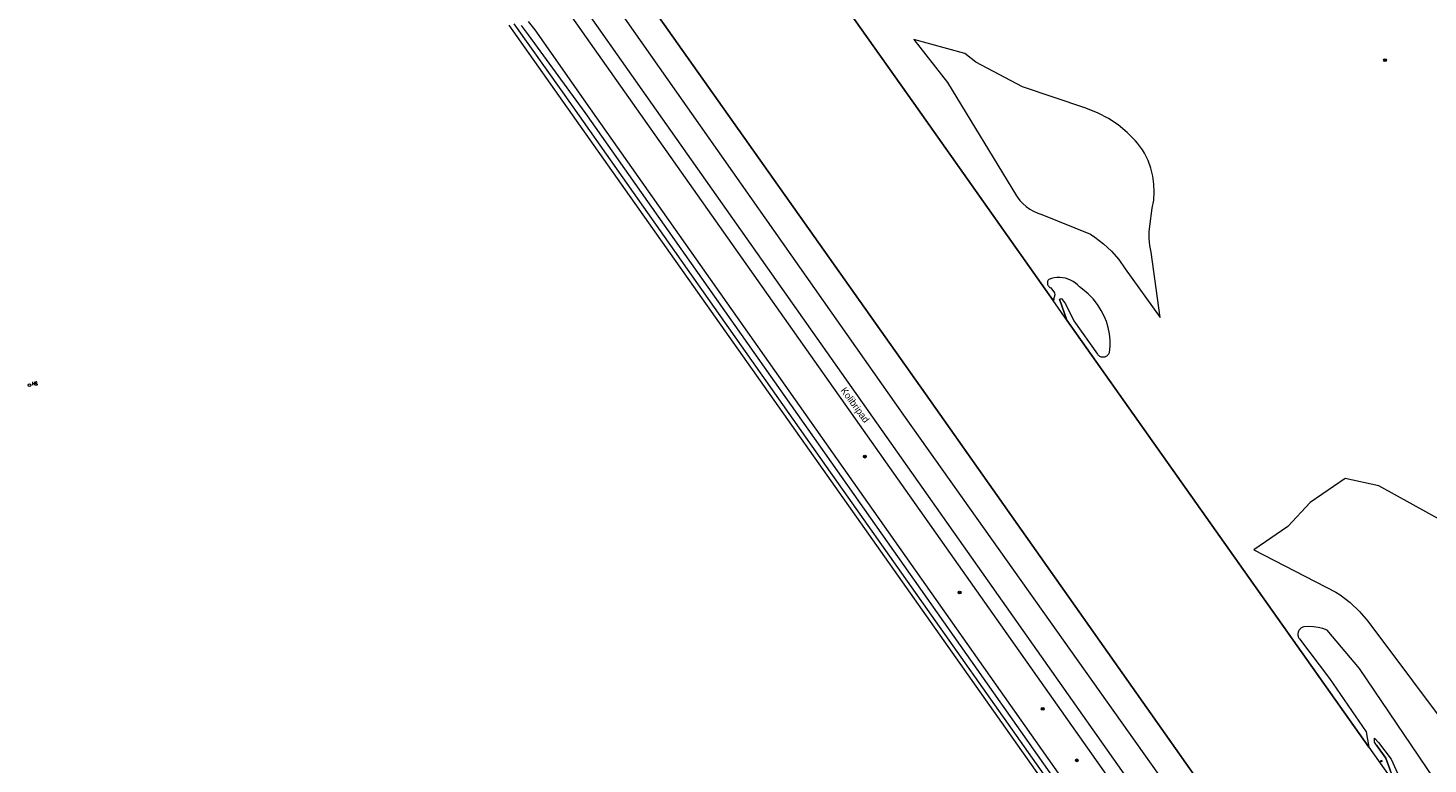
# Model space of a CAD drawing. Header units: metres. Extents: x 138165 to 154469, y 480134 to 494189.
# Tile 938 of 1056: x 149466 to 149721, y 489096 to 489230. Entities that reach past the tile are written whole.
import ezdxf

# ---------------------------------------------------------------- set-up
doc = ezdxf.new("R2010")
doc.units = ezdxf.units.M
doc.header["$LTSCALE"] = 0.001
doc.header["$MEASUREMENT"] = 0
for name, color, linetype, lineweight in [('TOP-L-topo objecten punt', 7, 'Continuous', 0), ('TOP-L-topo objecten vlak', 7, 'Continuous', 0), ('TOP-L-water beschoeiing', 7, 'Continuous', 0), ('TOP-T-topo huisnummering naamgeving', 7, 'Continuous', 0)]:
    doc.layers.add(name, color=color, linetype=linetype, lineweight=lineweight)
doc.styles.add('Style-INTL_ISO', font='INTL_ISO.shx')
doc.styles.add('Style-STANDARD', font='STANDARD.shx')

# ---------------------------------------------------------------- blocks, each defined once
blk = doc.blocks.new('162')
at = {"layer": 'TOP-L-topo objecten punt', "color": 7, "linetype": 'Continuous', "lineweight": 0}
blk.add_circle((0, 0), 0.025, dxfattribs=at)
at = {"layer": 'TOP-L-topo objecten punt', "color": 7, "linetype": 'Continuous', "lineweight": 0, "style": 'Style-STANDARD'}
blk.add_text('HS', height=0.06, dxfattribs=at).set_placement((0.0483, 0))
blk = doc.blocks.new('24')
at = {"layer": 'TOP-L-topo objecten punt', "color": 7, "linetype": 'Continuous', "lineweight": 0}
for radius in [0.025, 0.0182, 0.0115, 0.005]:
    blk.add_circle((0, 0), radius, dxfattribs=at)
blk = doc.blocks.new('10')
at = {"layer": 'TOP-L-topo objecten punt', "linetype": 'Continuous', "lineweight": 0}
blk.add_circle((0, 0), 0.0125, dxfattribs=at)

msp = doc.modelspace()

# ---------------------------------------------------------------- linework, layer by layer
at = {"layer": 'TOP-L-topo objecten vlak', "flags": 128}
for points in [[(149652.35, 489180.34), (149627.01, 489216.16), (149607.83, 489243.32), (149605.52, 489246.59), (149603.21, 489249.86), (149597.65, 489257.73), (149567.06, 489301.45), (149562.79, 489308.01)], [(149535.33, 489296.31), (149538.07, 489292.42), (149569.47, 489247.74), (149629.17, 489163.35), (149686.88, 489081.49), (149741.93, 489003.99), (149800.86, 488920.08), (149843.5, 488859.46), (149863.56, 488831.11), (149872.37, 488818.65), (149879.62, 488810.37), (149889.99, 488799.27), (149895.52, 488791.68)], [(149532.12, 489293.53), (149534.18, 489289.45), (149565.84, 489243.9), (149625.45, 489159.03), (149681.85, 489079.59), (149737.69, 488999.91), (149797.71, 488915.34), (149839.18, 488855.72), (149865.16, 488818.96), (149873.12, 488809.78), (149882.29, 488801.17), (149895.52, 488791.68)], [(149861.77, 488815.63), (149561.18, 489242.05), (149560.14, 489243.32), (149559.37, 489244.21), (149558.24, 489245.44), (149557.3, 489246.41), (149556.47, 489247.22), (149555.11, 489248.48), (149554.28, 489249.22), (149553.54, 489249.73), (149552.45, 489250.42), (149551.27, 489251.07), (149550.26, 489251.58), (149548.88, 489252.17), (149547.74, 489252.6), (149546.39, 489253.02), (149545.05, 489253.36), (149543.83, 489253.6)], [(149859.77, 488814.07), (149558.68, 489240.69), (149557.84, 489241.84), (149557.03, 489242.83), (149556.25, 489243.71), (149555.17, 489244.79), (149554.04, 489245.8), (149553.11, 489246.54), (149552.21, 489247.2), (149551.74, 489247.52), (149550.92, 489248.09), (149550.21, 489248.53), (149549.19, 489249.08), (149548.58, 489249.37), (149547.71, 489249.73), (149546.87, 489250.03), (149545.98, 489250.3), (149545.1, 489250.52), (149544.15, 489250.7), (149543.43, 489250.8)], [(149553.42, 489230.31), (149562.44, 489217.58), (149610.47, 489149.62), (149716.24, 488999.99)], [(149554.34, 489230.6), (149563.19, 489218.18), (149611.09, 489150.18), (149716.88, 489000.46)], [(149718.89, 488999.33), (149567.27, 489214.45), (149556.97, 489228.59), (149555.7, 489230.27)], [(149556.96, 489231.03), (149558.13, 489229.46), (149568.23, 489215.12), (149719.85, 489000)], [(149668.99, 489207.06), (149668.63, 489207.67), (149667.68, 489208.88), (149667.32, 489209.34), (149665.83, 489210.85), (149664.2, 489212.21), (149662.43, 489213.38), (149660.55, 489214.37), (149658.58, 489215.15), (149658.13, 489215.3), (149646.8, 489219.12), (149638.33, 489223.6), (149636.34, 489225.2), (149627.01, 489227.74), (149633.14, 489219.92), (149645.71, 489199.3), (149645.81, 489199.15), (149646.29, 489198.5), (149646.84, 489197.91), (149647.45, 489197.38), (149648.11, 489196.91), (149648.81, 489196.52), (149649.55, 489196.2), (149650.31, 489195.96), (149659.13, 489192.36), (149659.95, 489191.83), (149661.54, 489190.62), (149662.99, 489189.25), (149664.29, 489187.74), (149665.46, 489186.04), (149671.8, 489177.21), (149670.17, 489189.11), (149669.93, 489190.31), (149669.82, 489191.56), (149669.84, 489192.81), (149669.96, 489193.82), (149670.38, 489197.1), (149670.64, 489198.54), (149670.74, 489200.01), (149670.69, 489201.47), (149670.49, 489202.93), (149670.14, 489204.36), (149669.64, 489205.74), (149668.99, 489207.06)], [(149654.88, 489176.76), (149653.5, 489180.55), (149653.89, 489180.67), (149654.62, 489179.73), (149656.14, 489176.63), (149660.43, 489170.56), (149660.51, 489170.46), (149660.6, 489170.37), (149660.7, 489170.29), (149660.8, 489170.22), (149660.92, 489170.16), (149661.03, 489170.11), (149661.16, 489170.08), (149661.28, 489170.06), (149661.41, 489170.05), (149661.54, 489170.05), (149661.66, 489170.07), (149661.79, 489170.1), (149661.91, 489170.15), (149662.02, 489170.2), (149662.13, 489170.27), (149662.23, 489170.35), (149662.32, 489170.44), (149662.4, 489170.54), (149662.47, 489170.65), (149662.53, 489170.76), (149662.58, 489170.86), (149662.71, 489171.99), (149662.72, 489173.13), (149662.61, 489174.27), (149662.39, 489175.39), (149662.05, 489176.48), (149661.68, 489177.35), (149661.11, 489178.52), (149660.41, 489179.61), (149659.61, 489180.62), (149658.7, 489181.55), (149657.7, 489182.38), (149657.14, 489182.77), (149656.79, 489183.14), (149656.41, 489183.48), (149655.99, 489183.77), (149655.54, 489184.01), (149655.07, 489184.21), (149654.58, 489184.36), (149654.08, 489184.46), (149653.57, 489184.5), (149653.06, 489184.49), (149652.55, 489184.43), (149652.06, 489184.31), (149651.58, 489184.14), (149651.5, 489184.06), (149651.45, 489183.98), (149651.4, 489183.89), (149651.36, 489183.8), (149651.34, 489183.7), (149651.32, 489183.6), (149651.32, 489183.5), (149651.32, 489183.4), (149651.34, 489183.31), (149651.36, 489183.21), (149651.4, 489183.12), (149651.45, 489183.03), (149651.5, 489182.95), (149651.56, 489182.87), (149651.63, 489182.8), (149651.71, 489182.74), (149651.79, 489182.68), (149651.83, 489182.66), (149651.93, 489182.62), (149652.59, 489181.71), (149652.69, 489181.36), (149652.35, 489180.34)], [(149654.88, 489176.76), (149652.35, 489180.34)], [(149709.77, 489099.18), (149654.88, 489176.76)], [(149737.17, 489116.03), (149727.82, 489134.11), (149726.9, 489137.94), (149726.65, 489138.2), (149726.32, 489138.49), (149711.54, 489146.62), (149705.43, 489147.97), (149699.1, 489143.59), (149695.05, 489139.25), (149688.82, 489135.02), (149703.77, 489127.35), (149704.53, 489126.86), (149706.37, 489125.44), (149708.05, 489123.84), (149709.55, 489122.08), (149733.73, 489089.78)], [(149728.36, 489083.48), (149708.07, 489113.45), (149702.17, 489120.41), (149701.36, 489120.71), (149700.53, 489120.92), (149699.68, 489121.04), (149698.83, 489121.08), (149697.97, 489121.02), (149697.92, 489121.02), (149697.78, 489120.97), (149697.65, 489120.92), (149697.52, 489120.85), (149697.4, 489120.77), (149697.29, 489120.68), (149697.19, 489120.57), (149697.1, 489120.46), (149697.03, 489120.34), (149696.96, 489120.21), (149696.92, 489120.07), (149696.88, 489119.93), (149696.86, 489119.79), (149696.86, 489119.64), (149696.87, 489119.5), (149696.89, 489119.36), (149696.93, 489119.22), (149696.99, 489119.09), (149697.05, 489118.96), (149697.12, 489118.86), (149702.62, 489111.62), (149709.24, 489101.95), (149709.77, 489099.18)], [(149714.62, 489092.33), (149712.82, 489097.17), (149711.14, 489099.53), (149710.76, 489100.06), (149710.8, 489100.81), (149711.53, 489100.02), (149713.8, 489097.01), (149715.8, 489092.57)], [(149709.77, 489099.18), (149714.62, 489092.33)]]:
    msp.add_lwpolyline(points, dxfattribs=at)
at = {"layer": 'TOP-L-water beschoeiing', "flags": 128}
for points in [[(149863.56, 488831.11), (149843.5, 488859.46), (149800.86, 488920.08), (149741.93, 489003.99), (149686.88, 489081.49), (149629.17, 489163.35), (149569.47, 489247.74), (149538.07, 489292.42)], [(149607.83, 489243.32), (149627.01, 489216.16)], [(149627.01, 489216.16), (149652.35, 489180.34)], [(149653.5, 489180.55), (149654.88, 489176.76)], [(149654.88, 489176.76), (149709.77, 489099.18)], [(149711.14, 489099.53), (149712.82, 489097.17), (149714.62, 489092.33)]]:
    msp.add_lwpolyline(points, dxfattribs=at)

# ---------------------------------------------------------------- block references
at = {"layer": 'TOP-L-topo objecten punt', "xscale": 10, "yscale": 10, "zscale": 10}
for name, p in [('24', (149712.69, 489223.97)), ('10', (149652.39, 489180.47)), ('162', (149466.27, 489164.93)), ('24', (149618.14, 489151.95)), ('24', (149635.37, 489127.28)), ('24', (149650.46, 489106.12)), ('24', (149656.67, 489096.77)), ('10', (149712.01, 489096.64))]:
    msp.add_blockref(name, p, dxfattribs=at)

# ---------------------------------------------------------------- texts
at = {"layer": 'TOP-T-topo huisnummering naamgeving', "style": 'Style-INTL_ISO'}
msp.add_text('Kolibripad', height=1.25, rotation=306.2, dxfattribs=at).set_placement((149613.66, 489163.96))

doc.saveas('drawing.dxf')
